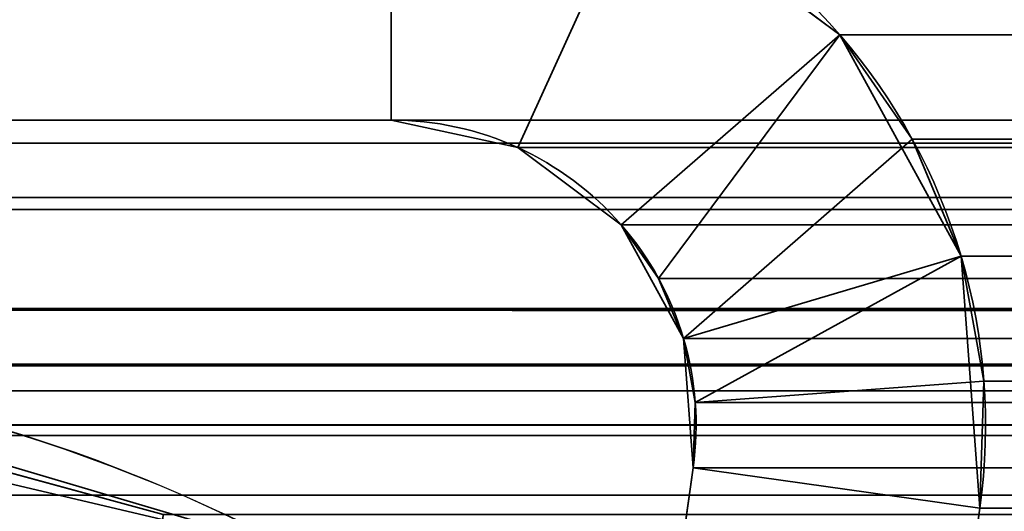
# Model space of a CAD drawing. Header units: millimetres. Extents: x -587 to 3688, y -115 to 120.
# Tile 380 of 656: x 1020.39 to 1025.5, y 13.47 to 16.02. Entities that reach past the tile are written whole.
import ezdxf

# ---------------------------------------------------------------- set-up
doc = ezdxf.new("R2010")
doc.units = ezdxf.units.MM
doc.layers.add('152', color=7, linetype='Continuous', true_color=0xffffff)

# ---------------------------------------------------------------- blocks, each defined once
blk = doc.blocks.new('UG_SURFACE_002')
at = {"layer": '152', "color": 252, "linetype": 'Continuous', "lineweight": 35}
for points in [[(2162.4999, -40, 2198), (2162.4999, 110, 2198), (837.5, 110, 2198), (837.5, -40, 2198)], [(987.5, -40, 2048.0001), (987.5, 110, 2048.0001), (2012.5, 110, 2048.0001), (2012.5, -40, 2048.0001)]]:
    blk.add_3dface(points, dxfattribs=at)
blk = doc.blocks.new('UG_SURFACE_050')
at = {"layer": '152', "color": 252, "linetype": 'Continuous', "lineweight": 35}
for points in [[(1014.08, 15.5, 2019.4199), (1022.3198, 15.5, 2011.1802), (1022.3198, 17, 2011.1802), (1014.08, 17, 2019.4199)], [(1014.08, 17, -7), (1022.3198, 17, -7), (1022.3198, 15.5, -7), (1014.08, 15.5, -7)], [(1022.3198, 15.5, 2011.1802), (1022.975, 15.3577, 2010.525), (1023.597, 16.7227, 2009.903), (1022.3198, 17, 2011.1802)], [(1022.3198, 17, -7), (1023.597, 16.7227, -7), (1022.975, 15.3577, -7), (1022.3198, 15.5, -7)], [(1024.6443, 15.9407, 2008.8558), (1023.597, 16.7227, 2009.903), (1022.975, 15.3577, 2010.525), (1023.5122, 14.9566, 2009.9878)], [(1023.5122, 14.9566, -7), (1022.975, 15.3577, -7), (1023.597, 16.7227, -7), (1024.6443, 15.9407, -7)], [(1024.6443, 15.9407, 2008.8558), (1024.6443, 15.9407, -7), (1023.597, 16.7227, -7), (1023.597, 16.7227, 2009.903)], [(1024.6443, 15.9407, 2008.8558), (1023.5122, 14.9566, 2009.9878), (1023.705, 14.68, 2009.795)], [(1023.8347, 14.3687, -7), (1023.5122, 14.9566, -7), (1024.6443, 15.9407, -7), (1025.273, 14.7948, -7)], [(1023.705, 14.68, 2009.795), (1023.8347, 14.3687, 2009.6653), (1025.0201, 15.4014, 2008.4798), (1024.6443, 15.9407, 2008.8558)], [(1024.6443, 15.9407, -7), (1024.6443, 15.9407, 2008.8558), (1025.0201, 15.4014, 2008.4798)], [(1025.0201, 15.4014, 2008.4798), (1025.273, 14.7948, -7), (1024.6443, 15.9407, -7)], [(1014.08, 15.5, 2019.4199), (1014.08, 15.5, -7), (1022.3198, 15.5, -7), (1022.3198, 15.5, 2011.1802)], [(1022.3198, 15.5, 2011.1802), (1022.3198, 15.5, -7), (1022.975, 15.3577, -7), (1022.975, 15.3577, 2010.525)], [(1025.273, 14.7948, 2008.2271), (1025.0201, 15.4014, 2008.4798), (1023.8347, 14.3687, 2009.6653), (1023.8954, 14.0371, 2009.6047)], [(1025.0201, 15.4014, 2008.4798), (1025.273, 14.7948, 2008.2271), (1025.273, 14.7948, -7)], [(1022.975, 15.3577, 2010.525), (1022.975, 15.3577, -7), (1023.5122, 14.9566, -7), (1023.5122, 14.9566, 2009.9878)], [(1023.5122, 14.9566, -7), (1023.8347, 14.3687, -7), (1023.8347, 14.3687, 2009.6653)], [(1023.8347, 14.3687, 2009.6653), (1023.705, 14.68, 2009.795), (1023.5122, 14.9566, -7)], [(1023.705, 14.68, 2009.795), (1023.5122, 14.9566, 2009.9878), (1023.5122, 14.9566, -7)], [(1023.8844, 13.7001, -7), (1023.8347, 14.3687, -7), (1025.273, 14.7948, -7), (1025.3698, 13.4913, -7)], [(1023.8954, 14.0371, 2009.6047), (1025.3913, 14.1483, 2008.1086), (1025.273, 14.7948, 2008.2271)], [(1025.273, 14.7948, -7), (1025.273, 14.7948, 2008.2271), (1025.3913, 14.1483, 2008.1086)], [(1025.3913, 14.1483, 2008.1086), (1025.3698, 13.4913, -7), (1025.273, 14.7948, -7)], [(1023.8954, 14.0371, 2009.6047), (1023.8347, 14.3687, -7), (1023.8844, 13.7001, -7)], [(1023.8954, 14.0371, 2009.6047), (1023.8347, 14.3687, 2009.6653), (1023.8347, 14.3687, -7)], [(1025.3698, 13.4913, 2008.1303), (1025.3913, 14.1483, 2008.1086), (1023.8954, 14.0371, 2009.6047), (1023.8844, 13.7001, 2009.6157)], [(1025.3913, 14.1483, 2008.1086), (1025.3698, 13.4913, 2008.1303), (1025.3698, 13.4913, -7)], [(1023.8844, 13.7001, -7), (1023.8844, 13.7001, 2009.6157), (1023.8954, 14.0371, 2009.6047)], [(1023.8844, 13.7001, 2009.6157), (1023.8844, 13.7001, -7), (1023.0219, 7.5631, -7), (1023.0219, 7.5631, 2010.478)], [(1024.5073, 7.3544, 2008.9927), (1025.3698, 13.4913, 2008.1303), (1023.8844, 13.7001, 2009.6157), (1023.0219, 7.5631, 2010.478)], [(1023.0219, 7.5631, -7), (1023.8844, 13.7001, -7), (1025.3698, 13.4913, -7), (1024.5073, 7.3544, -7)], [(1025.3698, 13.4913, 2008.1303), (1024.5073, 7.3544, 2008.9927), (1024.5073, 7.3544, -7), (1025.3698, 13.4913, -7)]]:
    blk.add_3dface(points, dxfattribs=at)
blk = doc.blocks.new('UG_SURFACE_051')
at = {"layer": '152', "color": 252, "linetype": 'Continuous', "lineweight": 35}
for points in [[(1014.08, 15.5, 2019.4199), (1022.3198, 15.5, 2011.1802), (1022.3198, 17, 2011.1802), (1014.08, 17, 2019.4199)], [(1014.08, 17, -7), (1022.3198, 17, -7), (1022.3198, 15.5, -7), (1014.08, 15.5, -7)], [(1022.3198, 15.5, 2011.1802), (1022.975, 15.3577, 2010.525), (1023.597, 16.7227, 2009.903), (1022.3198, 17, 2011.1802)], [(1022.3198, 17, -7), (1023.597, 16.7227, -7), (1022.975, 15.3577, -7), (1022.3198, 15.5, -7)], [(1024.6443, 15.9407, 2008.8558), (1023.597, 16.7227, 2009.903), (1022.975, 15.3577, 2010.525), (1023.5122, 14.9566, 2009.9878)], [(1023.5122, 14.9566, -7), (1022.975, 15.3577, -7), (1023.597, 16.7227, -7), (1024.6443, 15.9407, -7)], [(1024.6443, 15.9407, 2008.8558), (1024.6443, 15.9407, -7), (1023.597, 16.7227, -7), (1023.597, 16.7227, 2009.903)], [(1024.6443, 15.9407, 2008.8558), (1023.5122, 14.9566, 2009.9878), (1023.705, 14.68, 2009.795)], [(1023.8347, 14.3687, -7), (1023.5122, 14.9566, -7), (1024.6443, 15.9407, -7), (1025.273, 14.7948, -7)], [(1023.705, 14.68, 2009.795), (1023.8347, 14.3687, 2009.6653), (1025.0201, 15.4014, 2008.4798), (1024.6443, 15.9407, 2008.8558)], [(1024.6443, 15.9407, -7), (1024.6443, 15.9407, 2008.8558), (1025.0201, 15.4014, 2008.4798)], [(1025.0201, 15.4014, 2008.4798), (1025.273, 14.7948, -7), (1024.6443, 15.9407, -7)], [(1014.08, 15.5, 2019.4199), (1014.08, 15.5, -7), (1022.3198, 15.5, -7), (1022.3198, 15.5, 2011.1802)], [(1022.3198, 15.5, 2011.1802), (1022.3198, 15.5, -7), (1022.975, 15.3577, -7), (1022.975, 15.3577, 2010.525)], [(1025.273, 14.7948, 2008.2271), (1025.0201, 15.4014, 2008.4798), (1023.8347, 14.3687, 2009.6653), (1023.8954, 14.0371, 2009.6047)], [(1025.0201, 15.4014, 2008.4798), (1025.273, 14.7948, 2008.2271), (1025.273, 14.7948, -7)], [(1022.975, 15.3577, 2010.525), (1022.975, 15.3577, -7), (1023.5122, 14.9566, -7), (1023.5122, 14.9566, 2009.9878)], [(1023.5122, 14.9566, -7), (1023.8347, 14.3687, -7), (1023.8347, 14.3687, 2009.6653)], [(1023.8347, 14.3687, 2009.6653), (1023.705, 14.68, 2009.795), (1023.5122, 14.9566, -7)], [(1023.705, 14.68, 2009.795), (1023.5122, 14.9566, 2009.9878), (1023.5122, 14.9566, -7)], [(1023.8844, 13.7001, -7), (1023.8347, 14.3687, -7), (1025.273, 14.7948, -7), (1025.3698, 13.4913, -7)], [(1023.8954, 14.0371, 2009.6047), (1025.3913, 14.1483, 2008.1086), (1025.273, 14.7948, 2008.2271)], [(1025.273, 14.7948, -7), (1025.273, 14.7948, 2008.2271), (1025.3913, 14.1483, 2008.1086)], [(1025.3913, 14.1483, 2008.1086), (1025.3698, 13.4913, -7), (1025.273, 14.7948, -7)], [(1023.8954, 14.0371, 2009.6047), (1023.8347, 14.3687, -7), (1023.8844, 13.7001, -7)], [(1023.8954, 14.0371, 2009.6047), (1023.8347, 14.3687, 2009.6653), (1023.8347, 14.3687, -7)], [(1025.3698, 13.4913, 2008.1303), (1025.3913, 14.1483, 2008.1086), (1023.8954, 14.0371, 2009.6047), (1023.8844, 13.7001, 2009.6157)], [(1025.3913, 14.1483, 2008.1086), (1025.3698, 13.4913, 2008.1303), (1025.3698, 13.4913, -7)], [(1023.8844, 13.7001, -7), (1023.8844, 13.7001, 2009.6157), (1023.8954, 14.0371, 2009.6047)], [(1023.8844, 13.7001, 2009.6157), (1023.8844, 13.7001, -7), (1023.0219, 7.5631, -7), (1023.0219, 7.5631, 2010.478)], [(1024.5073, 7.3544, 2008.9927), (1025.3698, 13.4913, 2008.1303), (1023.8844, 13.7001, 2009.6157), (1023.0219, 7.5631, 2010.478)], [(1023.0219, 7.5631, -7), (1023.8844, 13.7001, -7), (1025.3698, 13.4913, -7), (1024.5073, 7.3544, -7)], [(1025.3698, 13.4913, 2008.1303), (1024.5073, 7.3544, 2008.9927), (1024.5073, 7.3544, -7), (1025.3698, 13.4913, -7)]]:
    blk.add_3dface(points, dxfattribs=at)
blk = doc.blocks.new('UG_SURFACE_054')
at = {"layer": '152', "color": 252, "linetype": 'Continuous', "lineweight": 35}
for points in [[(1014.08, 17, 2019.4199), (1022.3198, 17, 2011.1802), (1022.3198, 15.5, 2011.1802), (1014.08, 15.5, 2019.4199)], [(1022.3198, 17, 2011.1802), (1023.597, 16.7227, 2009.903), (1022.975, 15.3577, 2010.525), (1022.3198, 15.5, 2011.1802)], [(1023.5122, 14.9566, 2009.9878), (1022.975, 15.3577, 2010.525), (1023.597, 16.7227, 2009.903), (1024.6443, 15.9407, 2008.8558)], [(1975.3557, 15.9407, 2008.8558), (1024.6443, 15.9407, 2008.8558), (1023.597, 16.7227, 2009.903), (1976.403, 16.7227, 2009.903)], [(1988.0979, 16.0979, 2021.5979), (1011.9021, 16.0979, 2021.5979), (1011.2344, 15.0987, 2022.2654), (1988.7656, 15.0987, 2022.2654)], [(1023.705, 14.68, 2009.795), (1023.5122, 14.9566, 2009.9878), (1024.6443, 15.9407, 2008.8558)], [(1024.6443, 15.9407, 2008.8558), (1025.0201, 15.4014, 2008.4798), (1023.8347, 14.3687, 2009.6653), (1023.705, 14.68, 2009.795)], [(1025.0201, 15.4014, 2008.4798), (1024.6443, 15.9407, 2008.8558), (1975.3557, 15.9407, 2008.8558)], [(1025.0201, 15.4014, 2008.4798), (1975.3557, 15.9407, 2008.8558), (1974.9799, 15.4014, 2008.4798)], [(1986.5246, 15.3797, 2020.0245), (1013.4754, 15.3797, 2020.0245), (1014.08, 15.5, 2019.4199), (1985.92, 15.5, 2019.4199)], [(1014.08, 15.5, 2019.4199), (1022.3198, 15.5, 2011.1802), (1977.6802, 15.5, 2011.1802), (1985.92, 15.5, 2019.4199)], [(1977.6802, 15.5, 2011.1802), (1022.3198, 15.5, 2011.1802), (1022.975, 15.3577, 2010.525), (1977.025, 15.3577, 2010.525)], [(1987.0372, 15.0372, 2020.5371), (1012.9628, 15.0372, 2020.5371), (1013.4754, 15.3797, 2020.0245), (1986.5246, 15.3797, 2020.0245)], [(1023.8954, 14.0371, 2009.6047), (1023.8347, 14.3687, 2009.6653), (1025.0201, 15.4014, 2008.4798), (1025.273, 14.7948, 2008.2271)], [(1974.9799, 15.4014, 2008.4798), (1025.273, 14.7948, 2008.2271), (1025.0201, 15.4014, 2008.4798)], [(1974.9799, 15.4014, 2008.4798), (1974.727, 14.7948, 2008.2271), (1025.273, 14.7948, 2008.2271)], [(1977.025, 15.3577, 2010.525), (1022.975, 15.3577, 2010.525), (1023.5122, 14.9566, 2009.9878), (1976.4878, 14.9566, 2009.9878)], [(1988.9408, 14.5209, 2022.4409), (1988.7656, 15.0987, 2022.2654), (1011.2344, 15.0987, 2022.2654), (1011.0592, 14.5209, 2022.4409)], [(1987.3797, 14.5246, 2020.8797), (1012.6203, 14.5246, 2020.8797), (1012.9628, 15.0372, 2020.5371), (1987.0372, 15.0372, 2020.5371)], [(1976.295, 14.68, 2009.795), (1023.5122, 14.9566, 2009.9878), (1023.705, 14.68, 2009.795)], [(1976.295, 14.68, 2009.795), (1976.4878, 14.9566, 2009.9878), (1023.5122, 14.9566, 2009.9878)], [(1025.273, 14.7948, 2008.2271), (1025.3913, 14.1483, 2008.1086), (1023.8954, 14.0371, 2009.6047)], [(1025.3913, 14.1483, 2008.1086), (1025.273, 14.7948, 2008.2271), (1974.727, 14.7948, 2008.2271)], [(1025.3913, 14.1483, 2008.1086), (1974.727, 14.7948, 2008.2271), (1974.6087, 14.1483, 2008.1086)], [(1023.705, 14.68, 2009.795), (1976.1653, 14.3687, 2009.6653), (1976.295, 14.68, 2009.795)], [(1023.705, 14.68, 2009.795), (1023.8347, 14.3687, 2009.6653), (1976.1653, 14.3687, 2009.6653)], [(1011.0592, 14.5209, 2022.4409), (1011, 13.92, 2022.5), (1989, 13.92, 2022.5)], [(1011.0592, 14.5209, 2022.4409), (1989, 13.92, 2022.5), (1988.9408, 14.5209, 2022.4409)], [(1012.5303, 14.2282, 2020.9696), (1012.6203, 14.5246, 2020.8797), (1987.3797, 14.5246, 2020.8797), (1987.4697, 14.2282, 2020.9696)], [(1976.1046, 14.0371, 2009.6047), (1023.8347, 14.3687, 2009.6653), (1023.8954, 14.0371, 2009.6047)], [(1976.1046, 14.0371, 2009.6047), (1976.1653, 14.3687, 2009.6653), (1023.8347, 14.3687, 2009.6653)], [(1987.4697, 14.2282, 2020.9696), (1012.5, 13.92, 2020.9999), (1012.5303, 14.2282, 2020.9696)], [(1987.4697, 14.2282, 2020.9696), (1987.5, 13.92, 2020.9999), (1012.5, 13.92, 2020.9999)], [(1023.8844, 13.7001, 2009.6157), (1023.8954, 14.0371, 2009.6047), (1025.3913, 14.1483, 2008.1086), (1025.3698, 13.4913, 2008.1303)], [(1974.6087, 14.1483, 2008.1086), (1025.3698, 13.4913, 2008.1303), (1025.3913, 14.1483, 2008.1086)], [(1974.6087, 14.1483, 2008.1086), (1974.6302, 13.4913, 2008.1303), (1025.3698, 13.4913, 2008.1303)], [(1023.8954, 14.0371, 2009.6047), (1023.8844, 13.7001, 2009.6157), (1976.1156, 13.7001, 2009.6157)], [(1023.8954, 14.0371, 2009.6047), (1976.1156, 13.7001, 2009.6157), (1976.1046, 14.0371, 2009.6047)], [(1011, -46.92, 2022.5), (1989, -46.92, 2022.5), (1989, 13.92, 2022.5), (1011, 13.92, 2022.5)], [(1012.5, -46.92, 2020.9999), (1012.5, 13.92, 2020.9999), (1987.5, 13.92, 2020.9999), (1987.5, -46.92, 2020.9999)], [(1023.8844, 13.7001, 2009.6157), (1023.0219, 7.5631, 2010.478), (1976.9781, 7.5631, 2010.478), (1976.1156, 13.7001, 2009.6157)], [(1023.0219, 7.5631, 2010.478), (1023.8844, 13.7001, 2009.6157), (1025.3698, 13.4913, 2008.1303), (1024.5073, 7.3544, 2008.9927)], [(1025.3698, 13.4913, 2008.1303), (1974.6302, 13.4913, 2008.1303), (1975.4927, 7.3544, 2008.9927), (1024.5073, 7.3544, 2008.9927)]]:
    blk.add_3dface(points, dxfattribs=at)
blk = doc.blocks.new('UG_SURFACE_056')
at = {"layer": '152', "color": 7, "linetype": 'Continuous', "lineweight": 35}
for points in [[(1019.16, 14.0588, -7), (1019.1569, 13.8955, 2014.343), (1021.837, 13.2666, 2011.663)], [(1021.837, 13.2666, 2011.663), (1021.837, 13.2666, -7), (1019.16, 14.0588, -7)], [(1019.16, 14.0588, -7), (1021.837, 13.2666, -7), (1021.0677, 12.5427, -7), (1019.5546, 12.9202, -7)], [(1019.5757, 12.9535, 2013.9244), (1021.0677, 12.5427, 2012.4321), (1021.837, 13.2666, 2011.663), (1019.1569, 13.8955, 2014.343)]]:
    blk.add_3dface(points, dxfattribs=at)
blk = doc.blocks.new('UG_SURFACE_057')
at = {"layer": '152', "color": 7, "linetype": 'Continuous', "lineweight": 35}
for points in [[(1018.2813, 14.2362, 2015.2187), (1016.3044, 13.8669, 2017.1957), (1983.6956, 13.8669, 2017.1957)], [(1018.2813, 14.2362, 2015.2187), (1983.6956, 13.8669, 2017.1957), (1981.7187, 14.2362, 2015.2187)], [(1981.7187, 14.2362, 2015.2187), (1981.2121, 14.098, 2014.7121), (1018.7879, 14.098, 2014.7121), (1018.2813, 14.2362, 2015.2187)], [(1018.7879, 14.098, 2014.7121), (1021.1374, 13.4574, 2012.3627), (1021.0677, 12.5427, 2012.4321), (1019.1959, 12.9779, 2014.3042)], [(1018.7879, 14.098, 2014.7121), (1981.2121, 14.098, 2014.7121), (1978.8626, 13.4574, 2012.3627), (1021.1374, 13.4574, 2012.3627)], [(1985.35, 13.5578, 2018.8501), (1983.6956, 13.8669, 2017.1957), (1016.3044, 13.8669, 2017.1957), (1014.65, 13.5578, 2018.8501)], [(1013.8481, 13.1555, 2019.6519), (1986.1519, 13.1555, 2019.6519), (1985.35, 13.5578, 2018.8501)], [(1014.65, 13.5578, 2018.8501), (1013.8481, 13.1555, 2019.6519), (1985.35, 13.5578, 2018.8501)]]:
    blk.add_3dface(points, dxfattribs=at)

msp = doc.modelspace()

# ---------------------------------------------------------------- linework, layer by layer
at = {"layer": '152', "color": 252, "linetype": 'Continuous', "lineweight": -3, "true_color": 0x939598}
for p, q in [((1022.3198, 15.5, -7), (1014.08, 15.5, -7)), ((1014.08, 15.5, 2019.42), (1022.3198, 15.5, 2011.1802)), ((1985.92, 15.5, 2019.42), (1014.08, 15.5, 2019.42)), ((1022.3198, 15.5, -7), (1014.08, 15.5, -7)), ((1014.08, 15.5, 2019.42), (1022.3198, 15.5, 2011.1802)), ((1014.08, 15.5, 2019.42), (1022.3198, 15.5, 2011.1802)), ((1022.3198, 15.5, 2011.1802), (1022.3198, 15.5, -7)), ((1977.6802, 15.5, 2011.1802), (1022.3198, 15.5, 2011.1802)), ((1022.3198, 15.5, 2011.1802), (1022.3198, 15.5, -7)), ((1989, 13.92, 2022.5), (1011, 13.92, 2022.5)), ((1987.5, 13.92, 2021), (1012.5, 13.92, 2021)), ((1023.0219, 7.5631, -7), (1023.8844, 13.7001, -7)), ((1023.8844, 13.7001, 2009.6156), (1023.0219, 7.5631, 2010.4781)), ((1023.0219, 7.5631, -7), (1023.8844, 13.7001, -7)), ((1023.8844, 13.7001, 2009.6156), (1023.0219, 7.5631, 2010.4781)), ((1023.8844, 13.7001, 2009.6156), (1023.0219, 7.5631, 2010.4781)), ((1023.8844, 13.7001, 2009.6156), (1023.8844, 13.7001, -7)), ((1976.1156, 13.7001, 2009.6156), (1023.8844, 13.7001, 2009.6156)), ((1023.8844, 13.7001, 2009.6156), (1023.8844, 13.7001, -7)), ((1025.3698, 13.4913, 2008.1302), (1024.5073, 7.3544, 2008.9927)), ((1025.3698, 13.4913, 2008.1302), (1024.5073, 7.3544, 2008.9927)), ((1024.5073, 7.3544, -7), (1025.3698, 13.4913, -7)), ((1025.3698, 13.4913, 2008.1302), (1024.5073, 7.3544, 2008.9927)), ((1024.5073, 7.3544, -7), (1025.3698, 13.4913, -7)), ((1025.3698, 13.4913, 2008.1302), (1025.3698, 13.4913, -7)), ((1974.6302, 13.4913, 2008.1302), (1025.3698, 13.4913, 2008.1302)), ((1025.3698, 13.4913, 2008.1302), (1025.3698, 13.4913, -7))]:
    msp.add_line(p, q, dxfattribs=at)
for radius in [3.08, 3.08, 1.58, 1.58]:
    msp.add_arc((1022.3198, 13.92, -7), radius, 352, 90, dxfattribs=at)
at = {"layer": '152', "color": 252, "linetype": 'Continuous', "lineweight": -3, "true_color": 0x939598, "extrusion": (-0.707107, -6.12323e-17, -0.707107)}
for major_axis in [(-3.08, 0, 3.08), (-3.08, 0, 3.08), (-3.08, 0, 3.08), (-1.58, 0, 1.58), (-1.58, 0, 1.58), (-1.58, 0, 1.58)]:
    msp.add_ellipse((1022.3198, 13.92, 2011.1802), major_axis=major_axis, ratio=0.707107, start_param=1.570796, end_param=3.281219, dxfattribs=at)
at = {"layer": '152', "color": 252, "linetype": 'Continuous', "lineweight": -3, "true_color": 0x939598}
for points in [[(1021.837, 13.2666, -7), (1019.3326, 14.6068, -7), (1016.3146, 14.5654, -7), (1013.848, 13.1555, -7)], [(1021.837, 13.2666, 2011.663), (1019.3326, 14.6068, 2014.1674), (1016.3146, 14.5654, 2017.1854), (1013.848, 13.1555, 2019.652)], [(1021.0678, 12.5427, -7), (1019.1234, 13.4889, -7), (1016.8533, 13.4942, -7), (1014.905, 12.5565, -7)], [(1014.905, 12.5565, 2018.595), (1016.8533, 13.4942, 2016.6467), (1019.1234, 13.4889, 2014.3766), (1021.0678, 12.5427, 2012.4322)]]:
    msp.add_open_spline(points, degree=3, dxfattribs=at)
msp.add_open_spline([(1021.837, 13.2666, 2011.663), (1020.552, 13.9543, 2012.948), (1019.2007, 14.26, 2014.2993), (1016.4723, 14.2249, 2017.0277), (1015.1213, 13.8833, 2018.3787), (1013.848, 13.1555, 2019.652)], degree=3, knots=[0, 0, 0, 0, 0.5, 0.5, 1, 1, 1, 1], dxfattribs=at)

# ---------------------------------------------------------------- block references
for name in ['UG_SURFACE_050', 'UG_SURFACE_051', 'UG_SURFACE_054', 'UG_SURFACE_002', 'UG_SURFACE_056', 'UG_SURFACE_057']:
    msp.add_blockref(name, (0, 0), dxfattribs=at)

doc.saveas('drawing.dxf')
